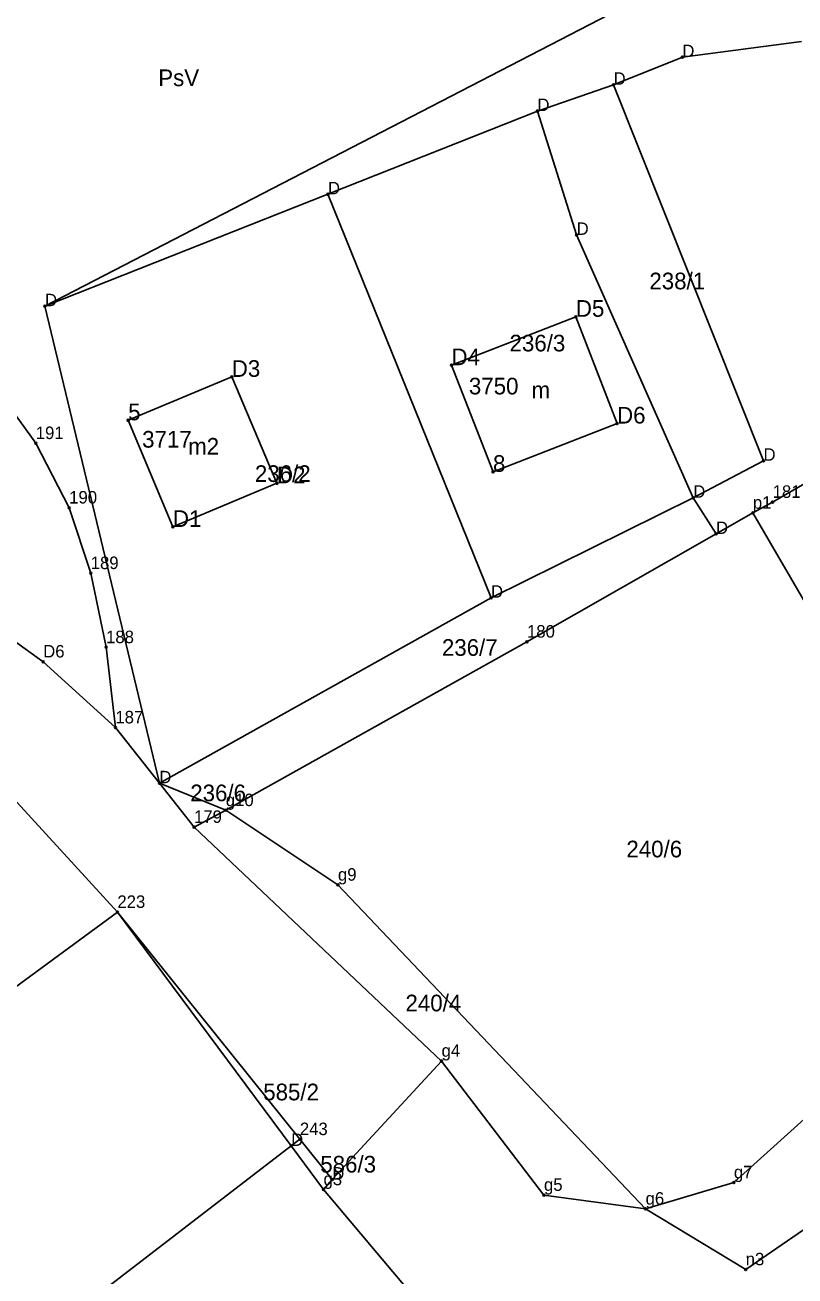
# Model space of a CAD drawing. Extents: x 7467189 to 7469366, y 5491487 to 5492734.
# Drawn here: x 7469084.4 to 7469153.7, y 5491643.7 to 5491756.3 of the extents above; entities that cross this region are included whole.
import ezdxf

# ---------------------------------------------------------------- set-up
doc = ezdxf.new("R2010")
doc.units = 0
for name, color, linetype in [('203-punkt graniczny', 7, 'Continuous'), ('203-punkt graniczny-Atr103', 7, 'Continuous'), ('209-oznaczenie konturu klasyfikacyjnego', 7, 'Continuous'), ('211-numer działki ewidencyjnej', 7, 'Continuous'), ('217-kontur klasyfikacyjny', 7, 'Continuous'), ('218-kontur użytku gruntowego', 7, 'Continuous'), ('219-działka ewidencyjna', 7, 'Continuous'), ('312-budynek ewidencyjny', 7, 'Continuous'), ('312-oznaczenie budynku ewidencyjnego', 7, 'Continuous'), ('312-oznaczenie budynku ewidencyjnego-Atr117', 7, 'Continuous'), ('Punkt budynku', 7, 'Continuous'), ('Punkt budynku-Atr103', 7, 'Continuous'), ('Punkt budynku-Atr104', 7, 'Continuous')]:
    doc.layers.add(name, color=color, linetype=linetype)

# ---------------------------------------------------------------- blocks, each defined once
blk = doc.blocks.new('203')
blk.add_circle((0, 0), 0.09)
blk = doc.blocks.new('PUNKTBUD')
blk.add_circle((0, 0), 0.09)

msp = doc.modelspace()

# ---------------------------------------------------------------- linework, layer by layer
at = {"layer": '217-kontur klasyfikacyjny'}
for points in [[(7469143.58, 5491753.46), (7469154.3, 5491754.86)], [(7469137.39, 5491750.97), (7469143.58, 5491753.46)], [(7469130.53, 5491748.61), (7469137.39, 5491750.97)], [(7469111.67, 5491741.11), (7469130.53, 5491748.61)], [(7469086.19, 5491731.04), (7469111.67, 5491741.11)], [(7469096.49, 5491688.1), (7469086.19, 5491731.04)], [(7469085.36, 5491718.71), (7469081.08, 5491724.63)], [(7469088.37, 5491712.9), (7469085.36, 5491718.71)], [(7469090.31, 5491707), (7469088.37, 5491712.9)], [(7469091.69, 5491700.34), (7469090.31, 5491707)], [(7469076.59, 5491705.81), (7469086.03, 5491699.04)], [(7469092.53, 5491693.11), (7469091.69, 5491700.34)], [(7469086.03, 5491699.04), (7469092.53, 5491693.11)], [(7469092.53, 5491693.11), (7469096.49, 5491688.1)], [(7469092.71, 5491676.5), (7469081.07, 5491689.2)], [(7469096.49, 5491688.1), (7469099.61, 5491684.15)], [(7469099.61, 5491684.15), (7469121.9, 5491663.1)], [(7469148.22, 5491652.16), (7469178.64, 5491679.55)], [(7469109.14, 5491656.06), (7469092.71, 5491676.5)], [(7469121.9, 5491663.1), (7469131.12, 5491651.03)], [(7469112.06, 5491652.43), (7469109.14, 5491656.06)], [(7469111.27, 5491651.54), (7469112.06, 5491652.43)], [(7469124.56, 5491635.75), (7469111.27, 5491651.54)], [(7469140.27, 5491649.8), (7469148.22, 5491652.16)], [(7469131.12, 5491651.03), (7469140.27, 5491649.8)]]:
    msp.add_lwpolyline(points, dxfattribs=at)
at = {"layer": '218-kontur użytku gruntowego'}
for points in [[(7469086.19, 5491731.04), (7469140.58, 5491759.18)], [(7469143.58, 5491753.46), (7469154.3, 5491754.86)], [(7469137.39, 5491750.97), (7469143.58, 5491753.46)], [(7469130.53, 5491748.61), (7469137.39, 5491750.97)], [(7469111.67, 5491741.11), (7469130.53, 5491748.61)], [(7469086.19, 5491731.04), (7469111.67, 5491741.11)], [(7469096.49, 5491688.1), (7469086.19, 5491731.04)], [(7469081.08, 5491724.63), (7469085.36, 5491718.71)], [(7469085.36, 5491718.71), (7469088.37, 5491712.9)], [(7469088.37, 5491712.9), (7469090.31, 5491707)], [(7469090.31, 5491707), (7469091.69, 5491700.34)], [(7469086.03, 5491699.04), (7469076.59, 5491705.81)], [(7469091.69, 5491700.34), (7469092.53, 5491693.11)], [(7469092.53, 5491693.11), (7469086.03, 5491699.04)], [(7469092.53, 5491693.11), (7469096.49, 5491688.1)], [(7469092.71, 5491676.5), (7469081.07, 5491689.2)], [(7469096.49, 5491688.1), (7469099.61, 5491684.15)], [(7469099.61, 5491684.15), (7469121.9, 5491663.1)], [(7469148.22, 5491652.16), (7469178.64, 5491679.55)], [(7469073.23, 5491662.22), (7469092.71, 5491676.5)], [(7469109.14, 5491656.06), (7469092.71, 5491676.5)], [(7469121.9, 5491663.1), (7469131.12, 5491651.03)], [(7469112.06, 5491652.43), (7469109.14, 5491656.06)], [(7469111.27, 5491651.54), (7469112.06, 5491652.43)], [(7469124.56, 5491635.75), (7469111.27, 5491651.54)], [(7469140.27, 5491649.8), (7469148.22, 5491652.16)], [(7469131.12, 5491651.03), (7469140.27, 5491649.8)]]:
    msp.add_lwpolyline(points, dxfattribs=at)
at = {"layer": '219-działka ewidencyjna'}
for points in [[(7469143.58, 5491753.46), (7469154.3, 5491754.86)], [(7469137.39, 5491750.97), (7469143.58, 5491753.46)], [(7469130.53, 5491748.61), (7469137.39, 5491750.97)], [(7469137.39, 5491750.97), (7469150.89, 5491717.13)], [(7469111.67, 5491741.11), (7469130.53, 5491748.61)], [(7469130.53, 5491748.61), (7469134.06, 5491737.46)], [(7469086.19, 5491731.04), (7469111.67, 5491741.11)], [(7469111.67, 5491741.11), (7469126.35, 5491704.8)], [(7469134.06, 5491737.46), (7469144.56, 5491713.8)], [(7469086.19, 5491731.04), (7469096.49, 5491688.1)], [(7469081.08, 5491724.63), (7469085.36, 5491718.71)], [(7469151.71, 5491713.41), (7469171.36, 5491724.74)], [(7469085.36, 5491718.71), (7469088.37, 5491712.9)], [(7469144.56, 5491713.8), (7469150.89, 5491717.13)], [(7469126.35, 5491704.8), (7469144.56, 5491713.8)], [(7469144.56, 5491713.8), (7469146.61, 5491710.54)], [(7469149.93, 5491712.43), (7469151.71, 5491713.41)], [(7469088.37, 5491712.9), (7469090.31, 5491707)], [(7469146.61, 5491710.54), (7469149.93, 5491712.43)], [(7469149.93, 5491712.43), (7469159.89, 5491695.33)], [(7469146.61, 5491710.54), (7469129.59, 5491700.83)], [(7469090.31, 5491707), (7469091.69, 5491700.34)], [(7469076.59, 5491705.81), (7469086.03, 5491699.04)], [(7469096.49, 5491688.1), (7469126.35, 5491704.8)], [(7469102.47, 5491685.67), (7469129.59, 5491700.83)], [(7469092.53, 5491693.11), (7469091.69, 5491700.34)], [(7469086.03, 5491699.04), (7469092.53, 5491693.11)], [(7469096.49, 5491688.1), (7469092.53, 5491693.11)], [(7469081.07, 5491689.2), (7469092.71, 5491676.5)], [(7469096.49, 5491688.1), (7469099.61, 5491684.15)], [(7469096.49, 5491688.1), (7469102.47, 5491685.67)], [(7469102.47, 5491685.67), (7469099.61, 5491684.15)], [(7469102.47, 5491685.67), (7469112.57, 5491678.96)], [(7469121.9, 5491663.1), (7469099.61, 5491684.15)], [(7469148.22, 5491652.16), (7469178.64, 5491679.55)], [(7469112.57, 5491678.96), (7469140.27, 5491649.8)], [(7469073.23, 5491662.22), (7469092.71, 5491676.5)], [(7469092.71, 5491676.5), (7469109.14, 5491656.06)], [(7469108.36, 5491655.46), (7469092.71, 5491676.5)], [(7469121.9, 5491663.1), (7469112.06, 5491652.43)], [(7469121.9, 5491663.1), (7469131.12, 5491651.03)], [(7469108.36, 5491655.46), (7469109.14, 5491656.06)], [(7469109.14, 5491656.06), (7469112.06, 5491652.43)], [(7469108.36, 5491655.46), (7469050.51, 5491611.01)], [(7469108.36, 5491655.46), (7469111.27, 5491651.54)], [(7469111.27, 5491651.54), (7469112.06, 5491652.43)], [(7469111.27, 5491651.54), (7469124.56, 5491635.75)], [(7469140.27, 5491649.8), (7469148.22, 5491652.16)], [(7469140.27, 5491649.8), (7469131.12, 5491651.03)], [(7469140.27, 5491649.8), (7469149.28, 5491644.33)], [(7469149.28, 5491644.33), (7469156.31, 5491649.17)]]:
    msp.add_lwpolyline(points, dxfattribs=at)
at = {"layer": '312-budynek ewidencyjny'}
for points in [[(7469122.79, 5491725.73), (7469133.99, 5491730.09)], [(7469133.99, 5491730.09), (7469137.7, 5491720.48)], [(7469126.53, 5491716.13), (7469122.79, 5491725.73)], [(7469093.68, 5491720.77), (7469103.01, 5491724.68)], [(7469103.01, 5491724.68), (7469107.08, 5491715.1)], [(7469097.71, 5491711.17), (7469093.68, 5491720.77)], [(7469137.7, 5491720.48), (7469126.53, 5491716.13)], [(7469107.08, 5491715.1), (7469097.71, 5491711.17)]]:
    msp.add_lwpolyline(points, dxfattribs=at)

# ---------------------------------------------------------------- block references
at = {"layer": '203-punkt graniczny'}
for p in [(7469143.58, 5491753.46), (7469137.39, 5491750.97), (7469130.53, 5491748.61), (7469111.67, 5491741.11), (7469134.06, 5491737.46), (7469086.19, 5491731.04), (7469085.36, 5491718.71), (7469150.89, 5491717.13), (7469144.56, 5491713.8), (7469151.71, 5491713.41), (7469088.37, 5491712.9), (7469149.93, 5491712.43), (7469146.61, 5491710.54), (7469090.31, 5491707), (7469126.35, 5491704.8), (7469129.59, 5491700.83), (7469091.69, 5491700.34), (7469086.03, 5491699.04), (7469092.53, 5491693.11), (7469096.49, 5491688.1), (7469102.47, 5491685.67), (7469099.61, 5491684.15), (7469112.57, 5491678.96), (7469092.71, 5491676.5), (7469121.9, 5491663.1), (7469109.14, 5491656.06), (7469108.36, 5491655.46), (7469112.06, 5491652.43), (7469148.22, 5491652.16), (7469111.27, 5491651.54), (7469131.12, 5491651.03), (7469140.27, 5491649.8), (7469149.28, 5491644.33)]:
    msp.add_blockref('203', p, dxfattribs=at)
at = {"layer": 'Punkt budynku'}
for p in [(7469133.99, 5491730.09), (7469122.79, 5491725.73), (7469103.01, 5491724.68), (7469093.68, 5491720.77), (7469137.7, 5491720.48), (7469126.53, 5491716.13), (7469107.08, 5491715.1), (7469097.71, 5491711.17)]:
    msp.add_blockref('PUNKTBUD', p, dxfattribs=at)

# ---------------------------------------------------------------- texts
at = {"layer": '203-punkt graniczny-Atr103'}
for s, height, p in [('D', 1.12, (7469143.58, 5491753.46)), ('D', 1.12, (7469137.39, 5491750.97)), ('D', 1.12, (7469130.53, 5491748.61)), ('D', 1.12, (7469111.67, 5491741.11)), ('D', 1.12, (7469134.06, 5491737.46)), ('D', 1.12, (7469086.19, 5491731.04)), ('191', 1.125, (7469085.36, 5491719.08)), ('D', 1.12, (7469150.89, 5491717.13)), ('190', 1.125, (7469088.37, 5491713.28)), ('D', 1.12, (7469144.56, 5491713.8)), ('181', 1.125, (7469151.71, 5491713.79)), ('p1', 1.125, (7469149.93, 5491712.81)), ('D', 1.12, (7469146.61, 5491710.54)), ('189', 1.125, (7469090.31, 5491707.38)), ('D', 1.12, (7469126.35, 5491704.8)), ('188', 1.125, (7469091.69, 5491700.71)), ('180', 1.125, (7469129.59, 5491701.21)), ('D6', 1.125, (7469086.03, 5491699.42)), ('187', 1.125, (7469092.53, 5491693.49)), ('D', 1.12, (7469096.49, 5491688.1)), ('g10', 1.125, (7469102.47, 5491686.04)), ('179', 1.125, (7469099.61, 5491684.53)), ('g9', 1.125, (7469112.57, 5491679.33)), ('223', 1.125, (7469092.71, 5491676.88)), ('g4', 1.125, (7469121.9, 5491663.48)), ('243', 1.125, (7469109.14, 5491656.43)), ('D', 1.12, (7469108.36, 5491655.46)), ('D', 1.12, (7469112.06, 5491652.43)), ('g7', 1.125, (7469148.22, 5491652.54)), ('g3', 1.125, (7469111.27, 5491651.92)), ('g5', 1.125, (7469131.12, 5491651.41)), ('g6', 1.125, (7469140.27, 5491650.17)), ('n3', 1.125, (7469149.28, 5491644.71))]:
    msp.add_text(s, height=height, dxfattribs=at).set_placement(p)
at = {"layer": '209-oznaczenie konturu klasyfikacyjnego'}
msp.add_text('PsV', height=1.5, dxfattribs=at).set_placement((7469096.39, 5491750.85))
at = {"layer": '211-numer działki ewidencyjnej'}
for s, p in [('238/1', (7469140.61, 5491732.56)), ('236/3', (7469128.02, 5491726.97)), ('236/2', (7469105.09, 5491715.22)), ('236/7', (7469121.93, 5491699.57)), ('236/6', (7469099.27, 5491686.48)), ('240/6', (7469138.54, 5491681.43)), ('240/4', (7469118.65, 5491667.57)), ('585/2', (7469105.84, 5491659.56)), ('586/3', (7469110.98, 5491653.06))]:
    msp.add_text(s, height=1.5, dxfattribs=at).set_placement(p)
at = {"layer": '312-oznaczenie budynku ewidencyjnego'}
for s, p in [('3750', (7469124.36, 5491723.1)), ('3717', (7469094.94, 5491718.31))]:
    msp.add_text(s, height=1.5, dxfattribs=at).set_placement(p)
at = {"layer": '312-oznaczenie budynku ewidencyjnego-Atr117'}
for s, p in [('m', (7469130, 5491722.75)), ('m2', (7469099.08, 5491717.68))]:
    msp.add_text(s, height=1.5, dxfattribs=at).set_placement(p)
at = {"layer": 'Punkt budynku-Atr103'}
for s, p in [('D5', (7469133.99, 5491730.09)), ('D4', (7469122.79, 5491725.73)), ('D3', (7469103.01, 5491724.68)), ('D6', (7469137.7, 5491720.48)), ('D2', (7469107.08, 5491715.1)), ('D1', (7469097.71, 5491711.17))]:
    msp.add_text(s, height=1.5, dxfattribs=at).set_placement(p)
at = {"layer": 'Punkt budynku-Atr104'}
for s, p in [('5', (7469093.68, 5491720.77)), ('8', (7469126.53, 5491716.13))]:
    msp.add_text(s, height=1.5, dxfattribs=at).set_placement(p)

doc.saveas('drawing.dxf')
